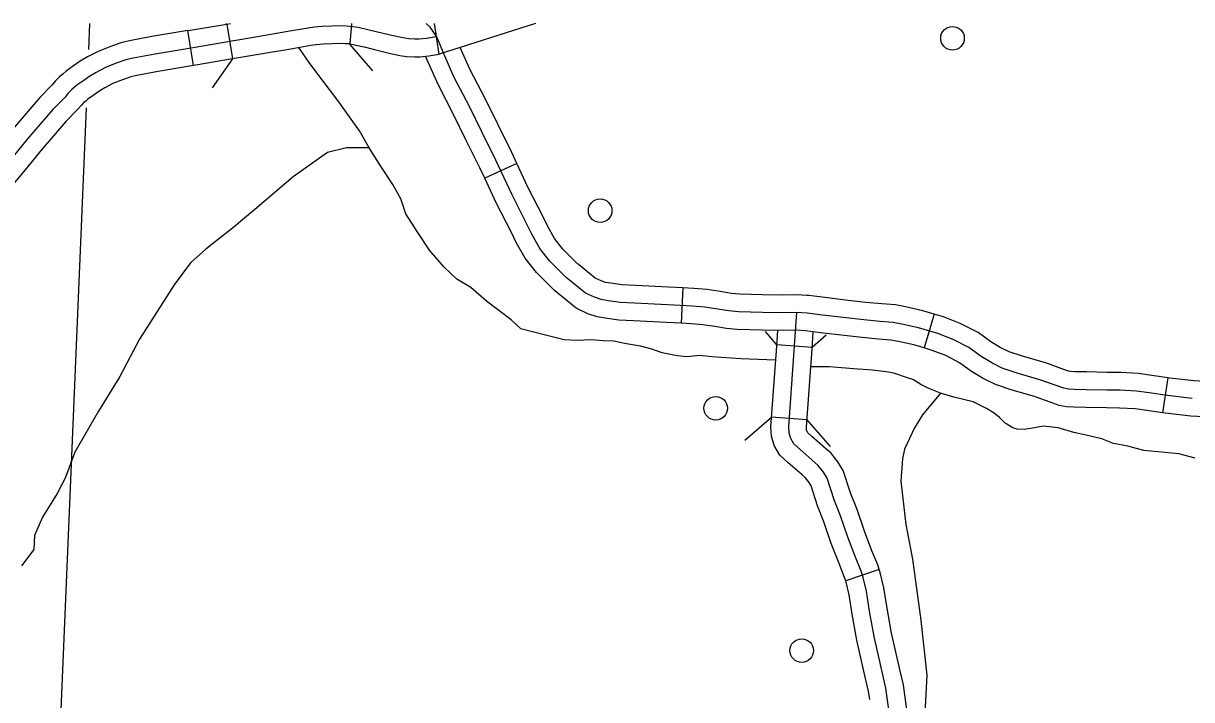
# Model space of a CAD drawing. Extents: x 653372 to 905732, y 627442 to 787275.
# Drawn here: x 717127 to 722080, y 784408 to 787275 of the extents above; entities that cross this region are included whole.
import ezdxf

# ---------------------------------------------------------------- set-up
doc = ezdxf.new("R2010")
doc.units = 0
for name, color, linetype in [('31', 7, 'Continuous'), ('32', 7, 'Continuous'), ('35', 7, 'Continuous'), ('38', 7, 'Continuous'), ('45', 7, 'Continuous'), ('5', 7, 'Continuous'), ('56', 7, 'Continuous')]:
    doc.layers.add(name, color=color, linetype=linetype)

msp = doc.modelspace()

# ---------------------------------------------------------------- linework, layer by layer
at = {"layer": '31'}
for p, q in [((718889.8, 787143.7), (718869.2, 787274.7)), ((717823.7, 787244), (717823.7, 787244)), ((717848.5, 787096), (717823.7, 787244)), ((717848.5, 787096), (717848.5, 787096))]:
    msp.add_line(p, q, dxfattribs=at)
for points in [[(718878.2, 787217.8), (718836.5, 787211.2), (718805.5, 787208.2), (718786.9, 787208), (718760.3, 787209.6), (718735.8, 787213.1), (718694.5, 787221.4), (718628.1, 787238.1), (718587.6, 787248), (718546.3, 787256.8), (718521.8, 787260.3), (718495, 787262.7), (718467.7, 787263.9), (718434.3, 787262.9), (718393.1, 787261.4), (718361.3, 787258.4), (718334.6, 787254.8), (718248.3, 787240), (718119.7, 787217.7), (718010.7, 787199.6), (717845.9, 787171.7), (717685.1, 787144.8), (717591.9, 787127), (717560.8, 787120), (717520.2, 787105.4), (717474.9, 787087.7), (717434.7, 787067.2), (717408.9, 787051.3), (717383, 787033.1), (717353.9, 787012.5), (717332, 786993.8), (717317.2, 786978.4), (717303.3, 786962.6), (717251.4, 786909.9), (717144.7, 786785.5), (717083.1, 786710.1)], [(717823.7, 787244), (717833.5, 787245.6), (717988.9, 787272), (718014, 787124.1)], [(717988.9, 787272), (718005.5, 787274.7)], [(718518.1, 787274.7), (718510.3, 787187.7), (718570.9, 787174.9), (718610, 787165.3), (718677.9, 787148.3), (718723, 787139.1), (718752.7, 787134.9), (718785.1, 787132.9), (718809.6, 787133.2), (718846, 787136.8), (718889.8, 787143.7)], [(719298.2, 787274.7), (718889.8, 787143.7)], [(717823.7, 787244), (717671.9, 787218.6), (717576.7, 787200.4), (717539.8, 787192.2), (717493.9, 787175.6), (717444.2, 787156.2), (717398, 787132.6), (717367.6, 787114), (717339.8, 787094.4), (717307.8, 787071.8), (717294.8, 787060.7)], [(718366.7, 787183.4), (718346, 787180.7), (718261, 787166.1), (718132.3, 787143.8), (718014, 787124.1)], [(718510.3, 787187.7), (718490, 787187.8), (718467.1, 787188.8), (718436.8, 787188), (718398, 787186.5), (718369.8, 787183.8), (718366.7, 787183.4)], [(718014, 787124.1), (717858.4, 787097.7), (717848.5, 787096)], [(717848.5, 787096), (717698.3, 787071), (717607.2, 787053.6), (717581.9, 787047.9), (717546.5, 787035.1), (717505.7, 787019.2), (717471.5, 787001.7), (717450.2, 786988.6), (717426.2, 786971.7), (717400, 786953.2), (717392.2, 786946.7)], [(717294.8, 787060.7), (717280.3, 787048.3), (717262, 787029.1), (717248.4, 787013.7), (717196.2, 786960.6), (717087.2, 786833.7), (717025.3, 786758), (716938.8, 786654.6)], [(717392.2, 786946.7), (717383.6, 786939.2), (717372.5, 786927.7), (717358.2, 786911.4), (717306.7, 786859.1), (717202.2, 786737.4), (717140.9, 786662.3), (717053.7, 786558.3)]]:
    msp.add_lwpolyline(points, dxfattribs=at)
at = {"layer": '32'}
msp.add_lwpolyline([(718879.1, 787218), (718851.9, 787258.7), (718834.4, 787274.7)], dxfattribs=at)
at = {"layer": '35'}
for points in [[(719090.2, 786097.6), (719024.1, 786155.4), (718964.6, 786190.5), (718910.3, 786241.8), (718848.5, 786313.7), (718796.1, 786392.4), (718747.6, 786468), (718727.2, 786531.5), (718692.5, 786592.5), (718643, 786666), (718592.6, 786747.7), (718551.2, 786819.1), (718460.6, 786947.6), (718393.3, 787035.9), (718341.5, 787104.4), (718294.6, 787171.8)], [(718592.6, 786747.7), (718496, 786747.2), (718416.2, 786727.4), (718270.5, 786624), (718108, 786486.3), (718020.3, 786412.9), (717900.2, 786318.3), (717835.1, 786260), (717765.8, 786167), (717619.5, 785936.9), (717535.6, 785777.9), (717445.6, 785631.6), (717345.4, 785457.2), (717304.1, 785347.5), (717270.4, 785282), (717207.2, 785182.5), (717173.2, 785104.3), (717171.4, 785044.1), (717118.7, 784976)], [(720315.8, 785847.9), (720169.3, 785853.2), (720045.8, 785861.6), (719993.3, 785866.7), (719967.7, 785863.6), (719940, 785861.6), (719898.6, 785865.8), (719834.5, 785878.9), (719791, 785894.5), (719743.1, 785906.3), (719675.8, 785917.6), (719630.8, 785928.2), (719585.1, 785929.6), (719535.3, 785933.5), (719475.1, 785931), (719419.3, 785933.3), (719328.5, 785956.5), (719235.7, 785979.9), (719195.5, 786018.6), (719090.2, 786097.6)], [(722095.3, 785431.6), (722026.2, 785450.7), (721877.3, 785464.8), (721810, 785482.7), (721748.2, 785494), (721699.6, 785513.7), (721633.1, 785529.4), (721580.2, 785540.9), (721514.4, 785560.9), (721451.7, 785566.9), (721414.3, 785559.9), (721369.8, 785553.7), (721340.3, 785554.1), (721321.4, 785560.9), (721289.7, 785580.8), (721266.1, 785603.6), (721243.4, 785622.9), (721209.9, 785642.8), (721153.1, 785670.3), (721072.4, 785690.3), (721015.2, 785707.7), (720965.3, 785727.6), (720932, 785744.8), (720897.6, 785765.6), (720870.7, 785774.1), (720822.1, 785790.2), (720795.2, 785796.8), (720727.1, 785805.4), (720645.7, 785811), (720544.6, 785818.9), (720465.2, 785819.1)], [(721015.2, 785707.7), (720939.2, 785614.9), (720905, 785560.2), (720863.1, 785470.5), (720853.5, 785428.9), (720847.4, 785334.8), (720867.7, 785150.6), (720896.6, 785004.2), (720928.6, 784764.4), (720930.1, 784756.5)], [(720930.1, 784756.5), (720957.2, 784512.5), (720948.6, 784350.9), (720950.4, 784287.3), (720950.4, 784241.1), (720994.1, 784127.5), (721011.5, 784067.3), (721011, 783978.1), (721002.5, 783943.4), (720980.7, 783880), (720975.6, 783863.1), (720963.4, 783846.5)]]:
    msp.add_lwpolyline(points, dxfattribs=at)
at = {"layer": '38'}
for points in [[(717985.1, 787274.7), (717989, 787272)], [(718608.8, 787073.1), (718511.2, 787187)], [(718013.9, 787124.1), (717926.8, 787001.9)], [(720321.6, 785912.4), (720273, 785968.8)], [(720530.8, 785953.1), (720471.2, 785901.6)], [(720185.9, 785507.6), (720299.3, 785605.7)], [(720448.9, 785594.9), (720547.1, 785481.4)]]:
    msp.add_lwpolyline(points, dxfattribs=at)
at = {"layer": '45'}
for p, q in [((719219.5, 786681.1), (719083.3, 786618.1)), ((719922.9, 786153.5), (719916.2, 786003.6)), ((720988.7, 786042.7), (720945.7, 785899)), ((720471.2, 785901.6), (720321.6, 785912.4)), ((721979.4, 785772.5), (721956.7, 785624.2)), ((720448.9, 785594.9), (720299.3, 785605.7)), ((720755.4, 784960.2), (720613.5, 784911.7))]:
    msp.add_line(p, q, dxfattribs=at)
for points in [[(720406.7, 786048.9), (720347.8, 786048.4), (720259.9, 786048.6), (720158.6, 786051.7), (720117.6, 786056.1), (720069.5, 786063.9), (720016.7, 786071.8), (719963.8, 786076.6), (719857.8, 786081.3), (719717.6, 786089.5), (719657.5, 786092.1), (719605.5, 786099.2), (719577.1, 786104), (719548.1, 786113.6), (719510.6, 786131.4), (719428.7, 786198), (719357.9, 786268.2), (719316.8, 786321), (719282.1, 786381.4), (719261.6, 786424.3), (719198.7, 786547.4), (719130.3, 786695.2), (719070.6, 786814.5), (719019.1, 786919.9), (718952.4, 787047.8), (718910.1, 787142.6), (718879.1, 787218)], [(719219.5, 786681.1), (719197.9, 786727.7), (719137.8, 786847.8), (719086, 786953.6), (719020, 787080.4), (718979, 787172.3)], [(719083.3, 786618.1), (719062.7, 786662.6), (719003.3, 786781.3), (718952.1, 786886.1), (718884.9, 787015.2), (718831.2, 787135.4)], [(719476.8, 786255.9), (719414.1, 786318.1), (719379.2, 786362.9), (719348.6, 786416.3), (719328.8, 786457.5), (719266.2, 786580.2), (719219.5, 786681.1)], [(719371.1, 786149.5), (719301.7, 786218.3), (719254.3, 786279), (719215.7, 786346.5), (719194.4, 786391), (719131.3, 786514.5), (719083.3, 786618.1)], [(719922.9, 786153.5), (719861.7, 786156.2), (719721.4, 786164.4), (719664.2, 786166.9), (719616.8, 786173.3), (719595.3, 786177), (719576, 786183.4), (719550.9, 786195.3), (719478.9, 786253.8), (719476.8, 786255.9)], [(719916.2, 786003.6), (719853.9, 786006.4), (719713.8, 786014.6), (719650.8, 786017.3), (719594.1, 786025), (719559, 786031), (719520.2, 786043.8), (719470.3, 786067.5), (719378.5, 786142.1), (719371.1, 786149.5)], [(720449.1, 786122), (720408.1, 786123.9), (720347.6, 786123.4), (720261.2, 786123.6), (720163.8, 786126.6), (720127.6, 786130.4), (720081.1, 786138), (720025.6, 786146.3), (719968.8, 786151.4), (719922.9, 786153.5)], [(720988.7, 786042.7), (720940.8, 786057), (720866.6, 786073.5), (720824.7, 786081.1), (720766.1, 786086.2), (720698.3, 786092.1), (720623.7, 786100.6), (720525.2, 786112.2), (720456.8, 786121.7), (720449.1, 786122)], [(720798.2, 784356), (720783.9, 784457.7), (720770.8, 784514.2), (720734.5, 784675.5), (720714.6, 784783.2), (720701.5, 784867.7), (720687.6, 784926.6), (720678.6, 784952.9), (720654.9, 785012.2), (720622.8, 785096.4), (720590.9, 785188), (720564.9, 785255.5), (720534.7, 785347.1), (720519, 785372.3), (720495.2, 785401.8), (720419.7, 785468.4), (720393.3, 785492.3), (720380, 785515.7), (720373.2, 785538.2), (720371.6, 785564.6), (720406.7, 786048.9)], [(722082.8, 785684.2), (721977.9, 785696.8), (721900.6, 785708.6), (721847, 785715.8), (721776.6, 785719.5), (721720.1, 785720.4), (721633.1, 785722.2), (721584, 785722.9), (721558.7, 785724.5), (721538.2, 785728.2), (721505.3, 785739.5), (721437.1, 785764.5), (721340.6, 785792), (721277, 785812.9), (721232.6, 785835.7), (721187.5, 785862.4), (721135.5, 785900.4), (721068.5, 785934.8), (721004.3, 785959.8), (720921.9, 785984.4), (720851.8, 786000), (720814.8, 786006.6), (720759.5, 786011.5), (720690.8, 786017.5), (720615.1, 786026.1), (720515.6, 786037.8), (720449.9, 786046.9), (720406.7, 786048.9)], [(721473.3, 785831.2), (721460.3, 785835.9), (721362.6, 785863.7), (721306, 785882.3), (721268.8, 785901.4), (721228.8, 785925), (721175.1, 785964.4), (721099.3, 786003.3), (721028.6, 786030.8), (720988.7, 786042.7)], [(720442.3, 785972.2), (720405.3, 785973.9), (720348, 785973.4), (720258.7, 785973.7), (720153.5, 785976.8), (720107.6, 785981.7), (720058, 785989.8), (720007.8, 785997.3), (719958.7, 786001.7), (719916.2, 786003.6)], [(720321.2, 785906.7), (720326, 785973.4)], [(720945.7, 785899), (720902.9, 785911.8), (720837.1, 785926.4), (720804.9, 785932.2), (720753, 785936.7), (720683.3, 785942.9), (720606.4, 785951.6), (720506.1, 785963.4), (720443.1, 785972.1), (720442.3, 785972.2)], [(720470.8, 785895.9), (720476, 785967.6)], [(720428.6, 785360.6), (720369.8, 785412.4), (720334, 785444.7), (720310.6, 785486.1), (720298.9, 785524.9), (720296.4, 785565), (720321.2, 785906.7)], [(720527.8, 785473.1), (720469.7, 785524.4), (720452.5, 785539.8), (720449.4, 785545.4), (720447.5, 785551.5), (720446.7, 785564.3), (720470.8, 785895.9)], [(721421.6, 785690.4), (721413.9, 785693.2), (721318.6, 785720.3), (721248.1, 785743.5), (721196.4, 785769.9), (721146.1, 785799.7), (721096, 785836.4), (721037.7, 785866.4), (720979.9, 785888.8), (720945.7, 785899)], [(721979.4, 785772.5), (721911.3, 785782.9), (721853.9, 785790.5), (721779.2, 785794.5), (721721.5, 785795.4), (721634.4, 785797.2), (721586.8, 785797.9), (721567.8, 785799), (721557.3, 785801), (721530.4, 785810.2), (721473.3, 785831.2)], [(722514, 785727.8), (722493.7, 785737.1), (722447.9, 785760.9), (722421.7, 785773.8), (722389.5, 785780.8), (722352.6, 785778), (722276.3, 785764.6), (722236.5, 785758), (722200.3, 785756.3), (722163.1, 785756), (722088.8, 785759), (721988.1, 785771.1), (721979.4, 785772.5)], [(721956.7, 785624.2), (721890, 785634.4), (721840.1, 785641.1), (721774.1, 785644.5), (721718.7, 785645.4), (721631.8, 785647.2), (721581.2, 785647.9), (721549.5, 785649.9), (721519.1, 785655.5), (721480.2, 785668.8), (721421.6, 785690.4)], [(722451.6, 785591.4), (722427.8, 785602.2), (722380.1, 785627.1), (722375.6, 785629.3), (722371.4, 785629), (722301.6, 785616.7), (722252.2, 785608.6), (722204.4, 785606.4), (722160.8, 785606), (722076.8, 785609.3), (721967.7, 785622.5), (721956.7, 785624.2)], [(720755.4, 784960.3), (720748.9, 784979.1), (720724.7, 785039.5), (720693.3, 785122), (720661.4, 785213.8), (720635.6, 785280.8), (720603.1, 785379.1), (720580.3, 785415.8), (720549.6, 785453.9), (720527.8, 785473.1)], [(720613.5, 784911.7), (720608.3, 784926.8), (720585, 784984.9), (720552.3, 785070.7), (720520.5, 785162.2), (720494.3, 785230.3), (720466.3, 785315), (720457.8, 785328.7), (720440.8, 785349.8), (720428.6, 785360.6)], [(720863.7, 784429.3), (720857.8, 784471.5), (720843.9, 784530.9), (720808, 784690.5), (720788.6, 784795.8), (720775.2, 784882), (720759.8, 784947.4), (720755.4, 784960.2)], [(720715.1, 784408.5), (720710.1, 784444), (720697.7, 784497.4), (720661, 784660.4), (720640.7, 784770.7), (720627.8, 784853.3), (720615.5, 784905.8), (720613.5, 784911.7)], [(720927.2, 783922.2), (720916.7, 783953.2), (720902.7, 783996.7), (720892.2, 784039.6), (720890, 784065.7), (720890.4, 784107), (720890.5, 784195.6), (720881, 784281.2), (720872.7, 784364.9), (720863.7, 784429.3)]]:
    msp.add_lwpolyline(points, dxfattribs=at)
at = {"layer": '5'}
for points in [[(717407.3, 787274.7), (717402.6, 787163.3)], [(717392.3, 786916.7), (717244.5, 783393.5)]]:
    msp.add_lwpolyline(points, dxfattribs=at)
at = {"layer": '56'}
for centre in [(721066.1, 787211.7), (719572.2, 786480.8), (720062.2, 785643.4), (720426.8, 784616.4)]:
    msp.add_circle(centre, 50, dxfattribs=at)

doc.saveas('drawing.dxf')
